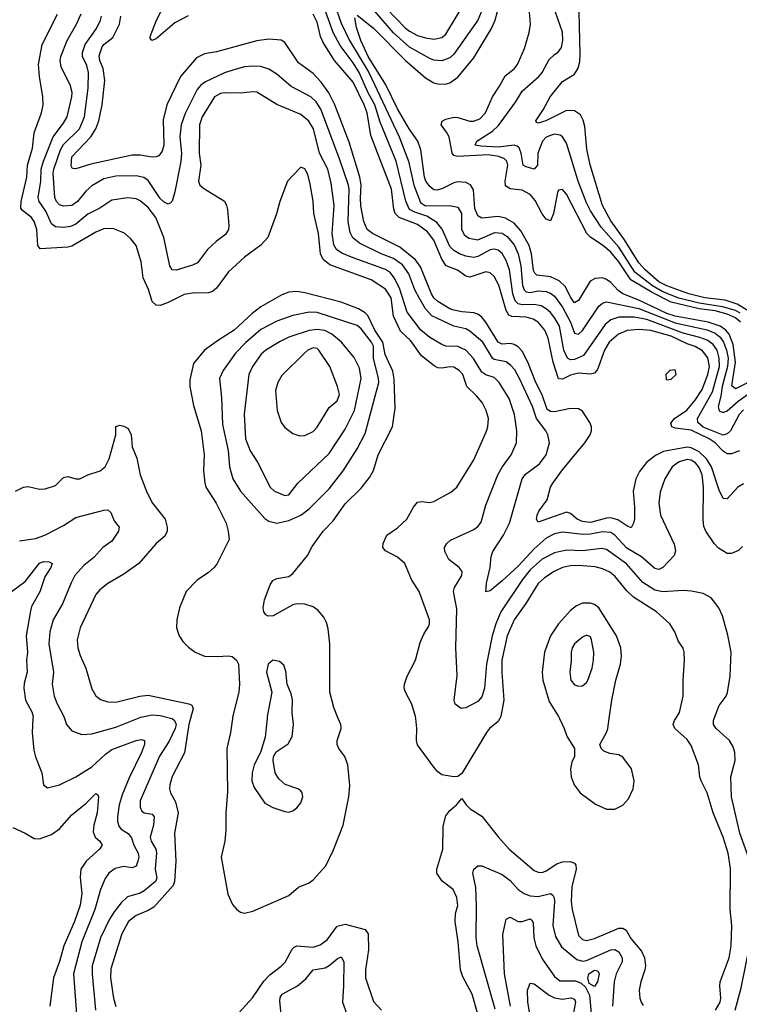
# Model space of a CAD drawing. Header units: inches. Extents: x 1550315 to 1685896, y 510706 to 640504.
# Tile 430 of 452: x 1670831 to 1674410, y 598579 to 603473. Entities that reach past the tile are written whole.
import ezdxf

# ---------------------------------------------------------------- set-up
doc = ezdxf.new("R2010")
doc.units = ezdxf.units.IN
doc.header["$MEASUREMENT"] = 0
doc.layers.add('B6579', color=7, linetype='Continuous')
doc.layers.add('B6670', color=7, linetype='Continuous')

msp = doc.modelspace()

# ---------------------------------------------------------------- linework, layer by layer
at = {"layer": 'B6579', "color": 5}
for points, elevation in [([(1670897.5, 600000), (1670892.9, 599930), (1670901.5, 599841.5), (1670909.2, 599809.2), (1670942, 599730), (1670950.4, 599670.3), (1670970, 599654.9), (1671030, 599670.3), (1671110, 599709.3), (1671190, 599759.4), (1671257.2, 599822.8), (1671290, 599845.4), (1671410.9, 599890.9), (1671435.7, 599895.7), (1671451.2, 599890), (1671452.1, 599870), (1671437.3, 599830), (1671375.2, 599704.8), (1671340.1, 599619.9), (1671326.6, 599570), (1671318, 599510), (1671317.8, 599490), (1671325.1, 599465.1), (1671336.5, 599450), (1671370, 599427.8), (1671386.8, 599406.8), (1671398.8, 599370), (1671420.7, 599330), (1671424, 599310), (1671419.6, 599290), (1671410, 599265.1), (1671390, 599256.8), (1671350, 599263.6), (1671306, 599254), (1671274.2, 599230), (1671255.7, 599204.3), (1671232.8, 599150), (1671204.9, 599050), (1671139.9, 598890), (1671099.5, 598730), (1671114.6, 598530)], 540), ([(1671053.7, 600000), (1671064.2, 599970), (1671090, 599937.6), (1671140.7, 599920.7), (1671190, 599923.5), (1671310, 599956.2), (1671417.8, 600000)], 560), ([(1671587.4, 600000), (1671590, 599999.3), (1671601.7, 599990), (1671608.6, 599970), (1671603.7, 599950), (1671573.8, 599886.2), (1671527.3, 599812.7), (1671430.1, 599590), (1671430, 599558.8), (1671439.3, 599539.3), (1671450.1, 599530.1), (1671490, 599523.9), (1671499.4, 599510), (1671496.3, 599470), (1671480.1, 599410), (1671484.4, 599390), (1671508.2, 599350), (1671512.3, 599332.3), (1671504.7, 599250), (1671513.6, 599206.4), (1671506.1, 599190), (1671450, 599143.2), (1671430, 599131), (1671367.3, 599112.7), (1671336.6, 599083.4), (1671300.8, 599039.2), (1671277.9, 599002.1), (1671232.9, 598910), (1671191.4, 598770), (1671191, 598730), (1671208.2, 598550)], 560), ([(1671680.8, 600000), (1671672.9, 599970), (1671650.5, 599829.5), (1671590, 599711.5), (1671577.8, 599670), (1671575.8, 599650), (1671580.8, 599630), (1671605.8, 599585.8), (1671619.5, 599530), (1671601.7, 599430), (1671608.3, 599290), (1671601.1, 599190), (1671595.3, 599170), (1671497.9, 599062.1), (1671470, 599044.7), (1671410, 599019.6), (1671372.8, 598990), (1671339.3, 598930), (1671284.9, 598755.1), (1671282.4, 598710), (1671298, 598610), (1671310, 598568.7)], 580), ([(1671889.2, 600000), (1671880.1, 599930), (1671860.7, 599850), (1671864.6, 599635.4), (1671856.8, 599530), (1671856.1, 599443.9), (1671850.8, 599390), (1671832.5, 599310), (1671866.6, 599126.6), (1671890, 599075.5), (1671910.3, 599050.2), (1671930, 599036.4), (1671950, 599032), (1671990, 599041.7), (1672170, 599119), (1672218.1, 599161.9), (1672270, 599183.5), (1672290, 599198.2), (1672353.5, 599266.5), (1672392.5, 599347.5), (1672439.3, 599470), (1672468.7, 599610), (1672472.8, 599667.2), (1672463.8, 599770), (1672447.7, 599810), (1672418.4, 599850), (1672410.6, 599870), (1672410.6, 599890), (1672429.8, 599950), (1672427.6, 599970), (1672415.6, 600000)], 620), ([(1672061.5, 600000), (1672052.4, 599907.6), (1672028.5, 599830), (1671996.9, 599770), (1671987.5, 599730), (1671985.4, 599690), (1671997.4, 599657.4), (1672050, 599578.8), (1672090, 599557.3), (1672150, 599537.3), (1672170, 599534), (1672190, 599540.7), (1672210, 599554.8), (1672230, 599581), (1672238.7, 599610), (1672235.6, 599630), (1672230, 599639.3), (1672214, 599650), (1672151.2, 599671.2), (1672120.1, 599700.1), (1672102.4, 599730), (1672091.5, 599790), (1672094, 599810), (1672106, 599834), (1672166.5, 599873.5), (1672185.6, 599910), (1672193.3, 599970), (1672189.4, 600000)], 640), ([(1673218, 600000), (1673210, 599984.5), (1673167.9, 599950), (1673152.4, 599930), (1673030, 599726), (1673010, 599712), (1672990, 599709.3), (1672930, 599719.5), (1672910, 599734), (1672890, 599756.9), (1672809.2, 599869.2), (1672804.4, 599890), (1672805.4, 599950), (1672800.4, 600000)], 580), ([(1673515, 600000), (1673539, 599950), (1673551.7, 599911.7), (1673590.8, 599850), (1673590.6, 599810), (1673576.7, 599783.3), (1673570.3, 599749.7), (1673573.4, 599710), (1673588.5, 599670), (1673618.7, 599630), (1673694.1, 599574.1), (1673750, 599549.3), (1673790, 599549.4), (1673830, 599568.7), (1673859.1, 599600.9), (1673881.4, 599650), (1673886, 599690), (1673873.6, 599750), (1673830, 599807.4), (1673810, 599818.7), (1673765.4, 599825.4), (1673736.4, 599836.4), (1673722, 599850), (1673715.6, 599870), (1673749.7, 599930), (1673755.9, 599950), (1673762.7, 600000)], 620), ([(1674291.3, 598550), (1674314.7, 598590), (1674318.4, 598610), (1674312, 598670), (1674314, 598690), (1674358.7, 598810), (1674369.9, 598870), (1674373, 598970), (1674363.3, 599050), (1674366, 599254), (1674353.5, 599330), (1674329.9, 599410), (1674278.8, 599530), (1674250.5, 599630), (1674220.2, 599690), (1674213.9, 599710), (1674207, 599770), (1674170, 599865.4), (1674150, 599895.9), (1674089.8, 599950), (1674080.8, 599970), (1674087.9, 599990), (1674094, 600000)], 580), ([(1674388.7, 598550), (1674418.4, 598661.6), (1674464.5, 598890), (1674464, 599270), (1674448.8, 599328.8), (1674411.5, 599430), (1674370.5, 599610), (1674367.2, 599710), (1674389, 599790), (1674388.1, 599830), (1674378.9, 599858.9), (1674361.5, 599890), (1674294.7, 599950), (1674281.5, 599970), (1674280.9, 599990), (1674284.8, 600000)], 560), ([(1670797.9, 599457.9), (1670858.4, 599430), (1670903.4, 599403.4), (1670930, 599401.2), (1670990, 599423.7), (1671030, 599450.8), (1671090, 599520.2), (1671161.7, 599578.3), (1671210, 599626.4), (1671219.9, 599619.9), (1671223.7, 599610), (1671216.1, 599530), (1671199.2, 599470), (1671196.3, 599436.3), (1671207.3, 599410), (1671230.2, 599390), (1671240.8, 599370), (1671228.1, 599350), (1671161.6, 599290), (1671135.9, 599250), (1671132.5, 599210), (1671140.3, 599130), (1671131.6, 599071.6), (1671103.2, 598990), (1671050.1, 598870), (1671028.9, 598791.1), (1670999.8, 598710), (1670980.6, 598570)], 520), ([(1673109, 598530), (1673080.6, 598630), (1673035.3, 598715.3), (1673023.7, 598750), (1673012.1, 598890), (1672996.4, 598990), (1672999, 599030), (1673009.9, 599070), (1673005.3, 599110), (1672986.5, 599150), (1672931.5, 599191.5), (1672905.6, 599230), (1672905.6, 599250), (1672936.2, 599350), (1672936.4, 599463.6), (1672950, 599516), (1672970, 599542.8), (1673004, 599570), (1673030, 599602), (1673051, 599570), (1673070.8, 599550), (1673130, 599513.4), (1673210, 599411.4), (1673264.7, 599350), (1673390, 599243.8), (1673410, 599235), (1673430, 599234.8), (1673450, 599243), (1673502, 599278), (1673530, 599287.3), (1673568.1, 599288.1), (1673590, 599280.2), (1673597, 599270), (1673597.6, 599250), (1673577.5, 599162.5), (1673573.2, 599090), (1673577.7, 599050), (1673610, 598920.5), (1673630, 598900.9), (1673650, 598895.8), (1673690, 598905.4), (1673810, 598957.8), (1673830, 598958), (1673847, 598947), (1673870, 598906.2), (1673922.8, 598842.8), (1673938.2, 598810), (1673942.3, 598770), (1673939.7, 598750), (1673919.7, 598690), (1673912.4, 598650), (1673914.9, 598610), (1673921.5, 598590), (1673932.3, 598572.3)], 580), ([(1673195.1, 598555.1), (1673105.3, 598870), (1673101.7, 598910), (1673103.4, 599070), (1673098.8, 599158.8), (1673085.3, 599230), (1673088.7, 599251.3), (1673110, 599267.2), (1673130, 599266.9), (1673230, 599224.1), (1673270, 599195), (1673310, 599149.5), (1673339, 599130), (1673370, 599117.6), (1673410, 599115.4), (1673470, 599130.1), (1673481.6, 599121.6), (1673488.4, 599108.4), (1673490.1, 599090.1), (1673482, 598970), (1673496, 598916), (1673524.7, 598864.7), (1673601.6, 598801.6), (1673630, 598793.1), (1673650, 598796), (1673770, 598849.2), (1673790, 598850.6), (1673810, 598839.2), (1673826.9, 598810), (1673827.8, 598790), (1673796.6, 598730), (1673787.3, 598690), (1673779.8, 598570)], 560), ([(1673272, 598570), (1673242.5, 598730), (1673233.4, 598926.6), (1673250, 599002.8), (1673270, 599012.7), (1673310, 598990.2), (1673330, 598991.1), (1673370, 599003.5), (1673377.5, 598997.5), (1673385, 598985), (1673387.3, 598910), (1673397.3, 598870), (1673430, 598805.3), (1673490, 598717.7), (1673516.4, 598696.4), (1673595.2, 598695.2), (1673623.3, 598683.3), (1673644.5, 598664.5), (1673664.6, 598624.6), (1673677.5, 598477.5)], 540), ([(1671922.5, 598537.5), (1671989.2, 598610.8), (1672045.3, 598694.7), (1672074.9, 598725.1), (1672132, 598768), (1672151.6, 598788.4), (1672187, 598853), (1672196.9, 598863.1), (1672210, 598870.1), (1672290, 598863.3), (1672325.7, 598874.3), (1672360, 598900), (1672410, 598966.8), (1672450, 598976.9), (1672550, 598951.6), (1672564.7, 598930), (1672565.5, 598850), (1672550.9, 598750), (1672550.9, 598710), (1672590, 598592.7), (1672630, 598550.4)], 580), ([(1672131.7, 598530), (1672124.9, 598595.2), (1672126.8, 598613.2), (1672136.8, 598630), (1672213.3, 598670), (1672253.9, 598706.1), (1672289.9, 598750.1), (1672350, 598760.4), (1672370, 598771.3), (1672410, 598805.8), (1672430, 598815.6), (1672442.5, 598790), (1672441.9, 598670), (1672436.1, 598590), (1672458.2, 598530)], 560), ([(1673396.6, 598370), (1673357.9, 598590), (1673356.3, 598650), (1673370, 598683.7), (1673390, 598681.5), (1673464.6, 598624.6), (1673490, 598611), (1673530, 598605), (1673571.1, 598611.1), (1673590, 598604.2), (1673594.4, 598590), (1673579.7, 598510)], 520)]:
    msp.add_lwpolyline(points, dxfattribs=dict(at, elevation=elevation))
at = {"layer": 'B6579', "color": 5, "elevation": 540}
msp.add_lwpolyline([(1673690, 598667.8), (1673663.1, 598683.1), (1673656, 598710), (1673661.7, 598730), (1673690, 598749.4), (1673706, 598746), (1673712.8, 598730), (1673704.8, 598690)], close=True, dxfattribs=at)
at = {"layer": 'B6670', "color": 5}
for points, elevation in [([(1674430, 601533.9), (1674408.4, 601510), (1674365.8, 601430), (1674350, 601413.7), (1674330, 601408.6), (1674230, 601447.9), (1674203.7, 601470), (1674201.7, 601490), (1674276.8, 601623.2), (1674311, 601750), (1674310.2, 601790), (1674298.9, 601830), (1674279.2, 601859.2), (1674250, 601880.7), (1674214.1, 601894.1), (1674130, 601914.7), (1673950, 601983), (1673886, 601994), (1673810, 601994.8), (1673770, 601980.8), (1673742.3, 601957.7), (1673635.4, 601804.6), (1673590, 601784.1), (1673570, 601782), (1673555, 601790), (1673537.7, 601830), (1673514.8, 601950), (1673492.4, 601990), (1673470, 602017.6), (1673450, 602036.4), (1673425.1, 602050), (1673390, 602057.9), (1673330, 602056.4), (1673310, 602061), (1673295.4, 602075.4), (1673284, 602110), (1673266.4, 602230), (1673250, 602276.2), (1673230, 602310.5), (1673210, 602326.6), (1673190, 602331.6), (1673170, 602329.5), (1673110, 602296.6), (1673090, 602291.3), (1673050, 602297.3), (1673018.7, 602310), (1672990, 602325.8), (1672970, 602346.1), (1672931.4, 602431.4), (1672905.3, 602465.3), (1672856.5, 602496.5), (1672795.6, 602515.6), (1672769, 602530), (1672751, 602571), (1672703.5, 602770), (1672623.3, 602963.3), (1672597, 603050), (1672563.6, 603110), (1672520.1, 603210), (1672490, 603258.4), (1672425.3, 603345.3), (1672389.7, 603409.7), (1672306.3, 603646.3)], 460), ([(1672384.1, 603590), (1672430, 603456), (1672471.6, 603370), (1672567.3, 603210), (1672718.1, 602890), (1672764.4, 602770), (1672790.9, 602650.9), (1672824.2, 602564.2), (1672850, 602547.8), (1672968.9, 602548.9), (1673010, 602541.6), (1673028, 602510), (1673028, 602430), (1673042.6, 602402.6), (1673066.9, 602386.9), (1673110, 602379.5), (1673194.7, 602414.7), (1673230, 602411.2), (1673255.7, 602395.7), (1673290, 602353.1), (1673310.3, 602310), (1673322.6, 602250), (1673332.2, 602152.2), (1673340.4, 602130), (1673350, 602120.1), (1673370, 602117.6), (1673410, 602124.7), (1673450, 602122.1), (1673470, 602113.8), (1673490, 602098.4), (1673530, 602044.9), (1673569.9, 601970), (1673590, 601914.8), (1673610, 601909.1), (1673630, 601928), (1673711.6, 602048.4), (1673730, 602064.5), (1673750, 602070.4), (1673910, 602037.9), (1674090, 601966.2), (1674250, 601932), (1674290, 601915.3), (1674314.6, 601894.6), (1674331.6, 601870), (1674346.4, 601830), (1674353.4, 601790), (1674351.3, 601750), (1674324.6, 601650), (1674318, 601602), (1674304.3, 601550), (1674310, 601529.1), (1674330, 601520.2), (1674350, 601528.1), (1674403.3, 601576.7), (1674449.7, 601610.3)], 440), ([(1671668.5, 603491.5), (1671602.6, 603457.4), (1671510, 603377.4), (1671488.9, 603368.9), (1671480.9, 603380.9), (1671480.4, 603390), (1671511.8, 603470), (1671544.7, 603535.3)], 480), ([(1672653.1, 603530), (1672750, 603431.4), (1672770, 603415.5), (1672810, 603394.7), (1672850, 603382.1), (1672890, 603375.8), (1672930, 603384.7), (1672950, 603400.9), (1673051.1, 603568.9)], 460), ([(1672800.4, 600000), (1672799.4, 600010), (1672781, 600070), (1672749.8, 600130), (1672743.7, 600150), (1672744, 600170), (1672757.3, 600210), (1672799.7, 600290), (1672823.1, 600376.9), (1672841, 600419), (1672863.9, 600456.1), (1672869.5, 600470), (1672869.6, 600490), (1672817.2, 600630), (1672779.8, 600690), (1672747.1, 600770), (1672710, 600801.6), (1672650, 600832.3), (1672636.5, 600850), (1672639.1, 600870), (1672656.4, 600910), (1672710, 600947.7), (1672756, 600990), (1672790, 601050.4), (1672810, 601075.3), (1672830, 601078.8), (1672870, 601073.2), (1672890, 601078.5), (1672975.7, 601124.3), (1673004.4, 601150), (1673090, 601285.7), (1673153, 601427), (1673159.6, 601450), (1673161.7, 601490), (1673151.2, 601530), (1673131.3, 601570), (1673103.6, 601603.6), (1673054.2, 601650), (1673034.1, 601710), (1673016.5, 601730), (1672990, 601745.2), (1672970, 601747.8), (1672930, 601740.8), (1672910, 601742.8), (1672893, 601753), (1672830, 601802.8), (1672776.7, 601876.7), (1672725, 601925), (1672690, 601999.8), (1672677.8, 602090), (1672650, 602133.2), (1672579.2, 602179.2), (1672373.8, 602253.8), (1672340.4, 602280.4), (1672326.4, 602310), (1672317.6, 602410), (1672293.2, 602510), (1672290.4, 602570.5), (1672276.2, 602656.2), (1672263.7, 602703.7), (1672250, 602732.3), (1672230, 602739.3), (1672224.4, 602735.6), (1672163.7, 602670), (1672124.7, 602570), (1672108.7, 602508.7), (1672065.3, 602390), (1672030, 602352.4), (1671950, 602292.9), (1671870, 602220.3), (1671810, 602138.3), (1671790, 602122.6), (1671770, 602115.2), (1671690, 602114.3), (1671650, 602107.2), (1671570, 602066.5), (1671530, 602052.9), (1671510, 602054.3), (1671490, 602072.6), (1671471.9, 602131.9), (1671445.2, 602190), (1671434.9, 602270), (1671409.9, 602349.9), (1671384, 602384), (1671351.7, 602411.6), (1671295.2, 602435.2), (1671250, 602433.3), (1671210, 602417.2), (1671090, 602348.1), (1671070, 602342.6), (1670933.6, 602333.6), (1670920.9, 602350), (1670915.8, 602430), (1670903.6, 602470), (1670890, 602490.5), (1670844.6, 602524.6), (1670837, 602537), (1670838, 602570), (1670867.3, 602690), (1670870.3, 602750), (1670895.1, 602835.1), (1670902.6, 602910), (1670939.5, 603010), (1670947.9, 603050), (1670946.7, 603090), (1670930.5, 603190), (1670925.6, 603250), (1670943.2, 603350), (1671019.8, 603500.2)], 580), ([(1674284.8, 600000), (1674310, 600064.9), (1674343.5, 600110), (1674350.7, 600129.3), (1674363.5, 600210), (1674369.8, 600330), (1674353, 600413), (1674325.3, 600510), (1674308.4, 600550), (1674270, 600598.7), (1674230, 600621.3), (1674171.9, 600631.9), (1674130, 600635.3), (1674030, 600628.7), (1673990, 600636.7), (1673930, 600675.8), (1673847.9, 600767.9), (1673750, 600839.9), (1673725.1, 600845.1), (1673630, 600833.6), (1673550, 600836), (1673490, 600822.8), (1673430, 600792.1), (1673370, 600738.9), (1673331.3, 600690), (1673223, 600530), (1673198.3, 600470), (1673180.6, 600410), (1673151.7, 600270), (1673142.4, 600150), (1673130, 600106.9), (1673110, 600084.4), (1673050, 600053.3), (1673026, 600050), (1672996.9, 600070), (1672991.5, 600090), (1673006.1, 600213.9), (1673000.5, 600350), (1673005.4, 600545.4), (1672989, 600630), (1672994.2, 600650), (1673029.6, 600710), (1673031.1, 600730), (1673016, 600750), (1672966, 600790), (1672944.5, 600830), (1672943.7, 600850), (1672955.1, 600870), (1672973.6, 600886.4), (1673090, 600939), (1673110, 600953.4), (1673125.2, 600974.8), (1673150, 601060.5), (1673209.4, 601210.6), (1673230.4, 601249.6), (1673275.5, 601310), (1673301.6, 601370), (1673303.7, 601430), (1673292.3, 601510), (1673264.7, 601590), (1673215.8, 601670), (1673190, 601694.1), (1673150, 601708), (1673130, 601720.2), (1673088.5, 601788.5), (1673050.3, 601830.3), (1673010, 601848.4), (1672950.4, 601850.4), (1672930, 601857.9), (1672870, 601893.1), (1672825.6, 601930), (1672758.5, 602018.5), (1672719.3, 602139.3), (1672693.3, 602190), (1672674.6, 602214.6), (1672650, 602231.4), (1672489.7, 602289.7), (1672433.3, 602313.3), (1672406.4, 602330), (1672393.6, 602353.6), (1672385.3, 602410), (1672394.3, 602550), (1672380.7, 602660.7), (1672364.2, 602730), (1672321.6, 602810), (1672292.1, 602930), (1672269, 602969), (1672230, 603001.6), (1672110, 603051.9), (1672010, 603112), (1671990, 603115), (1671931.4, 603108.6), (1671850, 603109.3), (1671830, 603106), (1671799.4, 603090), (1671738.3, 602990), (1671725.4, 602950), (1671723.2, 602810), (1671731.8, 602750), (1671719.7, 602670), (1671727.8, 602650), (1671750, 602631.7), (1671850.2, 602570.2), (1671860.3, 602550), (1671863.9, 602530), (1671871.3, 602450), (1671869.1, 602430), (1671854.6, 602405.4), (1671808.8, 602371.2), (1671766, 602330), (1671715.3, 602264.7), (1671690, 602252.4), (1671610, 602228.8), (1671590, 602229.7), (1671578, 602250), (1671547.3, 602390), (1671507.7, 602490), (1671470, 602539.2), (1671430, 602572.3), (1671410, 602582.9), (1671368.3, 602588.3), (1671290, 602575.9), (1671230, 602536.1), (1671170, 602505.7), (1671110, 602456.4), (1671084.4, 602444.4), (1671050, 602439.6), (1671010, 602443.9), (1670990, 602458), (1670961.6, 602521.6), (1670928, 602570), (1670922.6, 602590), (1670935.9, 602670), (1670938.4, 602730), (1670948.9, 602770), (1670997.8, 602890), (1671050, 602958.8), (1671067.3, 602990), (1671091.4, 603090), (1671091.7, 603111.7), (1671082.3, 603150), (1671037, 603237), (1671032.4, 603270), (1671035.3, 603290), (1671067.5, 603370), (1671113.7, 603450), (1671137.2, 603502.8)], 560), ([(1674425.1, 600854.9), (1674404.8, 600835.2), (1674370, 600819.8), (1674350, 600819.8), (1674306.9, 600846.9), (1674284.1, 600870), (1674242.5, 600930), (1674233.7, 600953.7), (1674229.3, 600989.3), (1674232.2, 601150), (1674225.4, 601210), (1674210, 601246.4), (1674191.2, 601270), (1674170, 601283.1), (1674150, 601286.9), (1674110, 601274.9), (1674075.1, 601250), (1674039.1, 601190), (1674015.3, 601124.7), (1674008.7, 601070), (1674018.5, 601010), (1674085.5, 600865.5), (1674092.4, 600832.4), (1674086, 600810), (1674030, 600749.8), (1674010, 600740.2), (1673990, 600744.5), (1673922.6, 600802.6), (1673850, 600846.1), (1673791.2, 600911.2), (1673770, 600924.7), (1673730, 600927.4), (1673670, 600915.4), (1673633.9, 600913.9), (1673530, 600925.7), (1673490, 600916.9), (1673450, 600895.4), (1673390, 600843.2), (1673310, 600756), (1673230, 600684.5), (1673170, 600633.3), (1673150, 600629.6), (1673152.2, 600672.2), (1673170.4, 600749.6), (1673175.2, 600804.8), (1673183.9, 600830), (1673237.1, 600910), (1673267.6, 600970), (1673329.5, 601190.5), (1673346.6, 601213.4), (1673415.3, 601264.7), (1673449.4, 601310.6), (1673465.8, 601370), (1673457.1, 601410), (1673447.3, 601430), (1673400.9, 601490), (1673381.8, 601550), (1673316.7, 601690), (1673292.9, 601732.9), (1673274.2, 601754.2), (1673250, 601772.5), (1673190, 601784.5), (1673181.6, 601790), (1673133.7, 601870), (1673070, 601925), (1673050, 601935.7), (1672990, 601949.4), (1672880.9, 602000.9), (1672850, 602035.8), (1672817.2, 602090), (1672796.5, 602130), (1672767.1, 602210), (1672734, 602254), (1672690, 602286), (1672629.2, 602309.2), (1672521.6, 602361.6), (1672488.1, 602388.1), (1672474.9, 602414.9), (1672465.4, 602470), (1672469.2, 602629.2), (1672465.7, 602650), (1672421.4, 602781.4), (1672328, 603028), (1672305.5, 603065.5), (1672279.1, 603090), (1672180.8, 603140.8), (1672110, 603202.5), (1672070, 603226.3), (1672030, 603239.5), (1671990, 603242.8), (1671950, 603238.2), (1671895.6, 603224.4), (1671850, 603208.2), (1671756, 603164), (1671732.6, 603147.4), (1671713.6, 603126.4), (1671654.1, 603005.9), (1671634, 602950), (1671627.2, 602890), (1671635.4, 602810), (1671632, 602768), (1671602, 602618), (1671589.4, 602570.6), (1671579.3, 602560.7), (1671570, 602555.8), (1671550, 602565.2), (1671530, 602583.6), (1671470, 602674), (1671448.6, 602688.6), (1671410, 602697.6), (1671310, 602695.1), (1671250, 602682.7), (1671190, 602647.5), (1671160.1, 602619.9), (1671119.5, 602570), (1671090, 602549.9), (1671050, 602545.8), (1671030, 602552.5), (1671014, 602570), (1671006.1, 602590), (1670998.6, 602710), (1671001.3, 602730), (1671033.6, 602826.4), (1671050, 602853.2), (1671129.1, 602930), (1671154.1, 602990), (1671172.4, 603132.4), (1671172.7, 603210), (1671165.4, 603245.4), (1671143.6, 603290), (1671143.4, 603310), (1671156.1, 603350), (1671213.4, 603430), (1671233.4, 603470), (1671237.5, 603490)], 540), ([(1674430, 601166.1), (1674402.1, 601150), (1674350, 601091), (1674330, 601092.8), (1674310, 601134), (1674270.8, 601250), (1674245.9, 601290), (1674210, 601325.2), (1674170, 601345.5), (1674150, 601348.1), (1674032.7, 601327.3), (1673992.5, 601307.5), (1673948.7, 601271.3), (1673913.4, 601226.6), (1673894.7, 601190), (1673881.5, 601130), (1673888.7, 601050), (1673887.6, 600992.4), (1673884, 600970), (1673872.2, 600947.8), (1673850, 600956.8), (1673806.3, 600986.3), (1673770, 600996.2), (1673750, 600994.9), (1673670, 600973.7), (1673630, 600978.9), (1673603.4, 600990), (1673570, 601018.3), (1673550, 601025.7), (1673410, 600975.6), (1673401.5, 600990), (1673404.1, 601010), (1673412.2, 601030), (1673453.6, 601086.4), (1673471.4, 601150), (1673482.6, 601170), (1673530, 601236.1), (1673641.3, 601370), (1673668.2, 601410), (1673674.8, 601430), (1673673.8, 601450), (1673666.3, 601470), (1673630, 601527.6), (1673610, 601538.3), (1673570, 601540.5), (1673490, 601524.6), (1673470, 601525.7), (1673454.7, 601534.7), (1673430, 601608.3), (1673398.6, 601670), (1673358.8, 601770), (1673330, 601824.9), (1673310, 601847.5), (1673290, 601859), (1673270, 601862.8), (1673230, 601860.3), (1673210, 601869.5), (1673148.4, 601970), (1673130, 601994.1), (1673110, 602009.3), (1673090, 602016.7), (1673030, 602021.1), (1672990, 602029.2), (1672970, 602036.4), (1672910, 602072.9), (1672890.8, 602090.8), (1672878.5, 602110), (1672824, 602244), (1672799.4, 602279.4), (1672721.9, 602341.9), (1672586, 602410), (1672559.1, 602430), (1672541.8, 602470), (1672527.6, 602547.6), (1672525.2, 602585.2), (1672529.3, 602650), (1672522.4, 602690), (1672470, 602864.6), (1672397.9, 603050), (1672368.9, 603108.9), (1672330, 603163.2), (1672290, 603206.1), (1672218.4, 603258.4), (1672150, 603359.3), (1672131.6, 603371.6), (1672070, 603375.4), (1672010, 603367.8), (1671810, 603313.3), (1671750, 603302.5), (1671710, 603283.2), (1671631.4, 603190), (1671562.5, 603050), (1671545.4, 602974.6), (1671548.7, 602850), (1671540.5, 602819.5), (1671522.9, 602797.1), (1671510, 602790.7), (1671490.8, 602789.2), (1671430, 602799.2), (1671390, 602800.4), (1671185.5, 602754.5), (1671111.1, 602731.1), (1671093.9, 602733.9), (1671086.8, 602746.8), (1671090, 602791), (1671184.5, 602890), (1671209.9, 602930), (1671225.1, 602970), (1671241.9, 603050), (1671254.8, 603170), (1671245.6, 603230), (1671229.9, 603270), (1671226.7, 603293.3), (1671242.1, 603337.9), (1671250.5, 603350), (1671294.9, 603385.1), (1671326.8, 603450), (1671333.6, 603490)], 520), ([(1674410, 601329.9), (1674370, 601314.4), (1674350, 601315.7), (1674330, 601329.1), (1674290, 601369.9), (1674259.9, 601390), (1674170, 601432.3), (1674090, 601442.1), (1674074.7, 601450), (1674068.3, 601468.3), (1674086.7, 601490), (1674148.4, 601531.6), (1674190, 601582.5), (1674224.4, 601635.6), (1674253.8, 601710), (1674261, 601750), (1674252.5, 601792.5), (1674226.7, 601826.7), (1674190, 601848.1), (1674150, 601861.6), (1674070, 601900.5), (1673970, 601927.5), (1673910, 601933.5), (1673852.2, 601927.8), (1673809.4, 601910), (1673762, 601870), (1673738.5, 601830), (1673705.1, 601734.9), (1673690, 601715.4), (1673670, 601710.4), (1673610, 601716.6), (1673570, 601705.8), (1673530, 601685.7), (1673510, 601688.2), (1673483.4, 601770), (1673459.4, 601890), (1673442.8, 601930), (1673410, 601969.4), (1673384.8, 601984.8), (1673350, 601995.1), (1673278.4, 601998.4), (1673264.1, 602004.1), (1673250, 602027), (1673214.1, 602154.1), (1673190, 602196.2), (1673170, 602214), (1673150, 602219.6), (1673070, 602193.3), (1673050, 602198.8), (1673007.6, 602227.6), (1672952.5, 602250), (1672930, 602282.1), (1672890, 602377.3), (1672859.1, 602419.1), (1672810, 602454.8), (1672719, 602490), (1672698.9, 602510), (1672691.5, 602531.5), (1672680.3, 602630), (1672577.2, 602897.2), (1672558.6, 603010), (1672545, 603050), (1672490, 603162.1), (1672397.1, 603270), (1672340, 603360), (1672326.7, 603390), (1672310, 603461.2), (1672290, 603500.2)], 480), ([(1672510, 603494.9), (1672590, 603430.1), (1672749.6, 603269.6), (1672850, 603183.8), (1672890, 603159.8), (1672910, 603153.4), (1672947.8, 603152.2), (1672970, 603158.9), (1673010, 603187.3), (1673090, 603284), (1673177.9, 603430), (1673195.4, 603470), (1673206.7, 603513.3)], 420), ([(1673134.2, 603530), (1673108.8, 603470), (1672990, 603301.1), (1672970, 603284.1), (1672930, 603268.9), (1672890, 603272.3), (1672870, 603279.8), (1672770, 603335.8), (1672690, 603408.1), (1672596.3, 603516.3)], 440), ([(1674415.9, 601970), (1674390, 601991.5), (1674349.1, 602009.1), (1674290, 602025.4), (1674210, 602036.4), (1674070, 602069.3), (1673976.6, 602116.6), (1673870, 602180.4), (1673810.7, 602270), (1673770, 602317.6), (1673730, 602351.8), (1673671.1, 602390), (1673652.1, 602410), (1673550, 602605.4), (1673530, 602629.7), (1673510, 602625.1), (1673505.7, 602614.3), (1673486, 602510), (1673470, 602473.7), (1673450, 602482.2), (1673430, 602508.2), (1673394.4, 602574.4), (1673370, 602603.6), (1673330, 602625.5), (1673270, 602632.1), (1673247.2, 602647.2), (1673245.6, 602670), (1673259.3, 602750), (1673254.1, 602770), (1673241.6, 602781.6), (1673213.1, 602793.1), (1673161.1, 602801.1), (1673010, 602793.3), (1672990, 602798.6), (1672981, 602810), (1672966.1, 602890), (1672954.1, 602914.1), (1672927.2, 602950), (1672931.7, 602968.3), (1672950, 602978.8), (1672990, 602988), (1673010, 602987.2), (1673070, 602969.1), (1673087.9, 602967.9), (1673119.2, 602980.8), (1673147.1, 603010), (1673182.4, 603090), (1673217.8, 603142.2), (1673245.7, 603194.3), (1673290.7, 603229.3), (1673306.4, 603250), (1673341.2, 603330), (1673364.3, 603410), (1673371.2, 603450), (1673364.9, 603530)], 380), ([(1674414.4, 602014.4), (1674390, 602027.4), (1674326.5, 602046.5), (1674210, 602064), (1674109.2, 602089.2), (1674030, 602120.3), (1673978.7, 602150), (1673890, 602217.5), (1673810, 602342), (1673722.4, 602442.4), (1673670, 602523.4), (1673650, 602562.5), (1673608.8, 602670), (1673550, 602858.9), (1673530.9, 602890.9), (1673518.8, 602898.8), (1673490, 602903.4), (1673470, 602898.1), (1673450, 602888.4), (1673430.2, 602870), (1673407.9, 602810), (1673405.4, 602750), (1673390, 602730.8), (1673350, 602741.2), (1673334.4, 602750), (1673325.6, 602810), (1673315.5, 602835.5), (1673305, 602845), (1673289.9, 602849.9), (1673210, 602839.4), (1673124.3, 602844.3), (1673096.4, 602850), (1673104.5, 602870), (1673181.6, 602918.4), (1673212.4, 602947.6), (1673297.3, 603062.7), (1673330, 603117.8), (1673412.9, 603190), (1673429.5, 603210.5), (1673464.2, 603275.8), (1673490, 603299.7), (1673509.2, 603310.8), (1673525.6, 603334.4), (1673531.7, 603370), (1673529.8, 603410.2), (1673496.1, 603510)], 360), ([(1674461.3, 602021.3), (1674399, 602059), (1674339.2, 602079.2), (1674238.2, 602090), (1674158.4, 602110), (1674050, 602149.5), (1674010, 602170), (1673941.2, 602230), (1673910, 602263.9), (1673838.4, 602378.4), (1673770, 602472.5), (1673729.1, 602549.1), (1673668, 602752), (1673652, 602830), (1673641.7, 602941.6), (1673633.7, 602973.7), (1673619.9, 602999.9), (1673590, 603019.8), (1673550, 603021.2), (1673447, 602970), (1673410, 602958.9), (1673401.5, 602961.5), (1673398, 602970), (1673435, 603025), (1673469.1, 603090), (1673530, 603165.6), (1673590, 603203), (1673608.3, 603231.8), (1673616, 603264), (1673617.8, 603302.2), (1673613.9, 603510)], 340), ([(1674517.7, 601702.3), (1674390, 601638.2), (1674372.4, 601652.4), (1674390.8, 601770), (1674379.2, 601859.2), (1674359, 601910), (1674342.3, 601930), (1674314.3, 601950), (1674255.4, 601970), (1674090, 601999.6), (1674050, 602011.8), (1673910, 602079.2), (1673830, 602110), (1673806.4, 602126.4), (1673770, 602166.4), (1673750, 602181.7), (1673730, 602189.9), (1673692.9, 602187.1), (1673667.5, 602172.5), (1673610, 602077.1), (1673590, 602065.8), (1673570, 602094.4), (1673544.6, 602144.6), (1673514.5, 602174.5), (1673470, 602194.8), (1673403.5, 602203.5), (1673393, 602213), (1673386.9, 602226.9), (1673375.7, 602310), (1673364.5, 602350), (1673323.3, 602423.3), (1673290, 602461.6), (1673246.7, 602486.7), (1673210, 602495.5), (1673130, 602486.2), (1673110, 602498.3), (1673094.4, 602534.4), (1673088.1, 602628.1), (1673072.6, 602652.6), (1673050, 602663), (1673010, 602666.8), (1672990, 602662.6), (1672930, 602631.7), (1672906.3, 602626.3), (1672890, 602627.2), (1672870, 602643.7), (1672851, 602671), (1672843.6, 602690), (1672826.4, 602826.4), (1672811.4, 602870), (1672767.3, 602930), (1672710, 603029.2), (1672652.1, 603150), (1672564.5, 603290), (1672527.1, 603370), (1672505.7, 603434.3), (1672498, 603482)], 420), ([(1672415.6, 600000), (1672394, 600054), (1672374.2, 600130), (1672373.3, 600370), (1672365.8, 600445.8), (1672356.6, 600476.6), (1672343.1, 600503.1), (1672315.9, 600535.9), (1672290, 600554.3), (1672250, 600567.7), (1672210, 600568.7), (1672190, 600564.2), (1672092.2, 600510), (1672067.5, 600507.5), (1672054.8, 600514.8), (1672045, 600530), (1672042.6, 600550), (1672049.1, 600590), (1672076.8, 600663.2), (1672090, 600686), (1672110, 600695.3), (1672170, 600705.5), (1672190, 600720.7), (1672262.7, 600810), (1672285.9, 600854.1), (1672339.8, 600930), (1672390, 600982.8), (1672450, 601066), (1672530, 601145.2), (1672570, 601197.7), (1672590, 601232.4), (1672613.6, 601310), (1672684.7, 601450), (1672697.9, 601542.1), (1672694.2, 601685.8), (1672686.5, 601726.5), (1672649.1, 601809.1), (1672637.6, 601870), (1672597.9, 601930), (1672562.2, 602002.2), (1672550, 602015.5), (1672516.6, 602036.6), (1672430, 602069.4), (1672250, 602115.6), (1672210, 602121.8), (1672170, 602118.1), (1672134.9, 602105.1), (1672030, 602046.5), (1671986.9, 602013.1), (1671898.2, 601930), (1671819.4, 601880.6), (1671750.3, 601830), (1671695.2, 601764.8), (1671677.4, 601682.6), (1671678, 601650), (1671695, 601555.1), (1671733.4, 601430), (1671747.8, 601310), (1671746.1, 601230), (1671751.3, 601171.3), (1671757.1, 601150), (1671808.6, 601070), (1671858.5, 600970), (1671868.5, 600931.5), (1671872.7, 600890), (1671813.8, 600770), (1671797.8, 600750), (1671770, 600724.8), (1671713.7, 600686.4), (1671658.7, 600630), (1671625.4, 600550), (1671612.1, 600490), (1671611.1, 600450), (1671624.7, 600410), (1671642.4, 600382.4), (1671670, 600354.6), (1671703.1, 600330), (1671750, 600309.4), (1671812.9, 600307.1), (1671870, 600311.4), (1671887.9, 600307.9), (1671908.7, 600290), (1671919, 600270), (1671924.6, 600170), (1671921.1, 600130), (1671890, 600006.6), (1671889.2, 600000)], 620), ([(1670810, 601129.1), (1670850, 601150.2), (1670873.1, 601153.1), (1670930, 601138.9), (1670958.8, 601141.2), (1671010, 601158), (1671050, 601197), (1671070, 601201.7), (1671110, 601190.3), (1671130, 601190.3), (1671170, 601210.3), (1671232, 601230), (1671255.8, 601250), (1671276.8, 601290), (1671309.7, 601410), (1671309.4, 601450.6), (1671330, 601457.3), (1671350, 601453.4), (1671370, 601440.5), (1671385.3, 601410), (1671390.2, 601350), (1671413.4, 601293.4), (1671430.2, 601210.2), (1671464, 601124), (1671492.2, 601070), (1671555.1, 600990), (1671565, 600950), (1671563.9, 600930), (1671553.5, 600906.5), (1671510.7, 600869.3), (1671424, 600770), (1671350, 600717.2), (1671270, 600670.8), (1671230, 600639.3), (1671210, 600615.6), (1671132.8, 600450), (1671117.5, 600390), (1671120.2, 600350), (1671132, 600312), (1671159.7, 600250), (1671190, 600146.4), (1671210, 600111.8), (1671233.4, 600093.4), (1671270, 600082), (1671310, 600080.2), (1671428.9, 600111.1), (1671470, 600115), (1671672.8, 600072.8), (1671686.5, 600066.5), (1671694.1, 600050), (1671680.8, 600000)], 580), ([(1670830, 600883.2), (1670910, 600893.5), (1670956.3, 600910), (1671050, 600958.9), (1671110, 600999.4), (1671250, 601035.3), (1671270, 601036.2), (1671283.9, 601023.9), (1671301.6, 600981.6), (1671325.3, 600950), (1671323.2, 600930), (1671290, 600881.4), (1671245.5, 600850), (1671200, 600800), (1671150, 600759.8), (1671106, 600710), (1671086.5, 600673.5), (1671044.4, 600570), (1670998.3, 600490), (1670981.9, 600430), (1670977, 600370), (1670999.8, 600230), (1670993.3, 600170), (1671003.2, 600110), (1671015.7, 600075.7), (1671050.2, 600010.2), (1671053.7, 600000)], 560), ([(1670731.6, 600588.4), (1670858.9, 600681.1), (1670930, 600771.1), (1670950, 600780.2), (1670977.6, 600777.6), (1670992.4, 600770), (1670987, 600750), (1670956.9, 600703.1), (1670931, 600629), (1670890, 600556.3), (1670884.5, 600535.5), (1670863.6, 600410), (1670870.8, 600330), (1670864.8, 600290), (1670868.6, 600230), (1670852.8, 600172.7), (1670851.2, 600150), (1670860.7, 600090), (1670892.4, 600032.4), (1670898.1, 600010), (1670897.5, 600000)], 540), ([(1674094, 600000), (1674112.3, 600030), (1674129.8, 600109.8), (1674129.8, 600190.2), (1674137.8, 600290), (1674135.8, 600330), (1674130, 600349.3), (1674105, 600385), (1674089.8, 600430), (1674063.9, 600470), (1673997.4, 600530), (1673883.1, 600603.1), (1673850, 600634.9), (1673790, 600706.9), (1673766.2, 600726.2), (1673730, 600744.3), (1673692.8, 600752.8), (1673610, 600760.5), (1673570, 600759.2), (1673530, 600749.9), (1673489.5, 600730.5), (1673441, 600699), (1673409.5, 600670), (1673348.2, 600571.8), (1673290, 600490.7), (1673254.8, 600410), (1673228.7, 600288.7), (1673228.5, 600230), (1673238.9, 600090), (1673223.2, 600010), (1673218, 600000)], 580), ([(1673762.7, 600000), (1673774.9, 600090), (1673796.2, 600190), (1673819.4, 600270), (1673823.8, 600310), (1673821.1, 600350), (1673799.3, 600410), (1673711.5, 600550), (1673690, 600565.7), (1673670, 600573), (1673630, 600572.2), (1673599.8, 600560.2), (1673570, 600537), (1673509.7, 600470.3), (1673470.7, 600410), (1673440.1, 600330), (1673430.1, 600230.1), (1673432, 600190), (1673464.2, 600084.2), (1673510.1, 600010.1), (1673515, 600000)], 620), ([(1672189.4, 600000), (1672185.4, 600030), (1672188.3, 600091.7), (1672181.6, 600121.6), (1672161.3, 600170), (1672154.7, 600234.8), (1672144.7, 600264.8), (1672123.3, 600283.3), (1672090, 600289.8), (1672067, 600270), (1672059.3, 600230), (1672085.7, 600130), (1672062.4, 600010), (1672061.5, 600000)], 640), ([(1671417.8, 600000), (1671433.6, 600006.4), (1671490, 600017.8), (1671530, 600014.5), (1671587.4, 600000)], 560)]:
    msp.add_lwpolyline(points, dxfattribs=dict(at, elevation=elevation))
for points, elevation in [([(1672270, 602019), (1672190, 602002.9), (1672110, 601974.8), (1672030, 601933.5), (1671953.5, 601866.5), (1671903.9, 601816.1), (1671842.4, 601730), (1671825.2, 601690), (1671834.7, 601594.7), (1671840.6, 601460.6), (1671867.7, 601332.3), (1671874.2, 601250), (1671891, 601190), (1671930, 601128.8), (1672050, 600992.9), (1672070, 600980.2), (1672110, 600970.8), (1672170, 600983.2), (1672229.1, 601010.9), (1672270, 601041.6), (1672370, 601140.9), (1672440.5, 601230), (1672510, 601340.2), (1672550, 601415.8), (1672616.9, 601670), (1672616.3, 601690), (1672591, 601790), (1672590.6, 601850), (1672580.4, 601870), (1672530, 601935.8), (1672510, 601952.3), (1672310, 602017.4)], 640), ([(1672310, 601933.1), (1672270, 601927.7), (1672170, 601894.4), (1672126.4, 601873.6), (1672054.6, 601830), (1672032.4, 601810), (1671989.2, 601750), (1671971, 601710), (1671947.4, 601512.6), (1671954, 601390), (1671976.8, 601330), (1672014.2, 601274.2), (1672077.2, 601150), (1672098.7, 601130), (1672150, 601108.2), (1672170, 601111.3), (1672214.9, 601170), (1672370, 601317.2), (1672450, 601436.9), (1672496.3, 601530), (1672529.2, 601689.3), (1672520.6, 601740.6), (1672494.7, 601794.7), (1672431.6, 601870), (1672383.7, 601910), (1672347.9, 601927.9)], 660), ([(1672290, 601842.2), (1672264.9, 601830), (1672250, 601816.8), (1672135.3, 601704.7), (1672114.3, 601670), (1672103, 601630), (1672111.4, 601530), (1672130.7, 601470.7), (1672150, 601445.8), (1672190, 601415.6), (1672225, 601405), (1672250, 601407), (1672290, 601426), (1672310, 601447.2), (1672370, 601544.7), (1672410, 601578.7), (1672421.2, 601610), (1672412.2, 601650), (1672373.2, 601750), (1672318.8, 601830), (1672310, 601839.3)], 680), ([(1674090, 601732.3), (1674064, 601730), (1674044, 601710), (1674046, 601686), (1674050, 601682.8), (1674070, 601686), (1674095.1, 601710)], 520), ([(1673650, 600413.3), (1673630, 600403), (1673590.3, 600370), (1673578.6, 600350), (1673573.6, 600330), (1673574, 600286), (1673566.7, 600230), (1673571.8, 600190), (1673590, 600167.7), (1673610, 600159.6), (1673630, 600162.3), (1673650, 600178.4), (1673656.8, 600190), (1673677.2, 600250), (1673685.1, 600290), (1673685.4, 600330), (1673675.1, 600390), (1673670, 600405.2)], 640)]:
    msp.add_lwpolyline(points, close=True, dxfattribs=dict(at, elevation=elevation))

doc.saveas('drawing.dxf')
